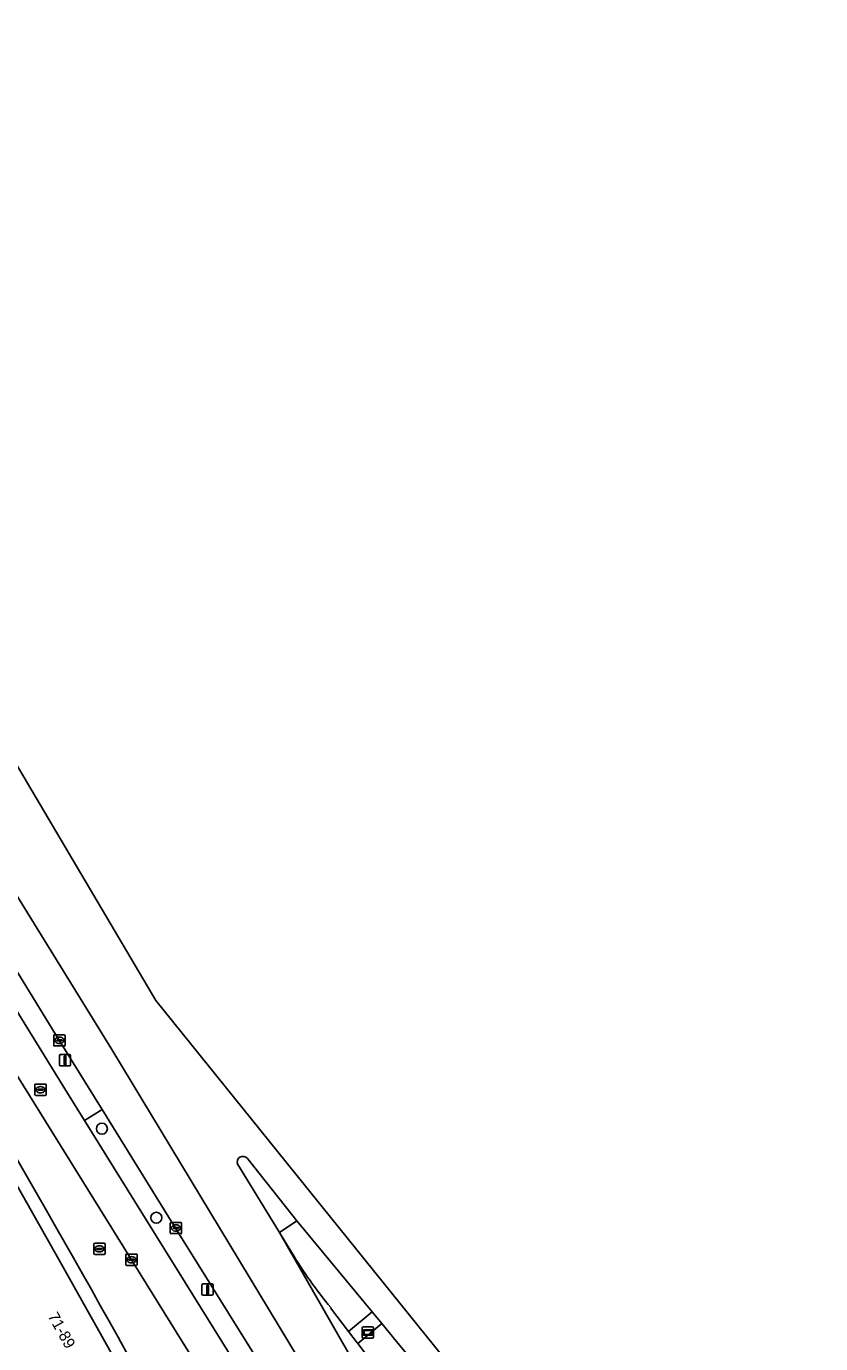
# Model space of a CAD drawing. Extents: x 160304 to 160955, y 383684 to 384161.
# Drawn here: x 160809.8 to 160880.4, y 383999.8 to 384116.8 of the extents above; entities that cross this region are included whole.
import ezdxf

# ---------------------------------------------------------------- set-up
doc = ezdxf.new("R2010")
doc.units = 0
for name, color, linetype in [('IMGEO_Berm_groen', 7, 'Continuous'), ('IMGEO_Boom', 7, 'Continuous'), ('IMGEO_Brandkraan', 7, 'Continuous'), ('IMGEO_Erf', 7, 'Continuous'), ('IMGEO_Fietspad_open', 7, 'Continuous'), ('IMGEO_Groenvoorziening', 7, 'Continuous'), ('IMGEO_Haag', 7, 'Continuous'), ('IMGEO_Kolk', 7, 'Continuous'), ('IMGEO_Lichtmast', 7, 'Continuous'), ('IMGEO_Pand', 7, 'Continuous'), ('IMGEO_Pand_nummerreeks', 7, 'Continuous'), ('IMGEO_Reclamebord', 7, 'Continuous'), ('IMGEO_Rijbaan_lokaal_gesloten', 7, 'Continuous'), ('IMGEO_Rioolput', 7, 'Continuous'), ('IMGEO_Verkeerseiland_open', 7, 'Continuous'), ('IMGEO_Voetpad_open', 7, 'Continuous')]:
    doc.layers.add(name, color=color, linetype=linetype)

msp = doc.modelspace()

# ---------------------------------------------------------------- linework, layer by layer
at = {"layer": 'IMGEO_Berm_groen'}
for points in [[(160833.83, 384010.73), (160832.29, 384009.67), (160833.36, 384007.93)], [(160836.84, 384003), (160838.44, 384000.9), (160840.53, 384002.62), (160833.83, 384010.73)], [(160849.27, 383992.07), (160842.7, 384000), (160841.39, 384001.59), (160839.25, 383999.83), (160844.74, 383992.6)]]:
    msp.add_lwpolyline(points, dxfattribs=at)
msp.add_arc((160870.08, 384030.21), 42.95, 211.2439, 219.3017, dxfattribs=at)
at = {"layer": 'IMGEO_Boom'}
for centre in [(160816.52, 384018.9), (160821.36, 384010.99)]:
    msp.add_circle(centre, 0.489, dxfattribs=at)
at = {"layer": 'IMGEO_Brandkraan'}
for p, q in [((160815.8, 384007.8), (160815.8, 384008.65)), ((160815.88, 384008.73), (160816.73, 384008.73)), ((160816.73, 384007.73), (160815.88, 384007.73)), ((160816.06, 384008.22), (160816.06, 384008.23)), ((160816.5, 384008.18), (160816.1, 384008.18)), ((160816.11, 384008.27), (160816.5, 384008.27)), ((160816.29, 384008.51), (160816.32, 384008.51)), ((160816.31, 384007.95), (160816.29, 384007.95)), ((160816.55, 384008.23), (160816.55, 384008.22)), ((160816.8, 384008.65), (160816.8, 384007.8))]:
    msp.add_line(p, q, dxfattribs=at)
for points in [[(160815.8, 384007.8), (160815.8, 384008.65)], [(160815.88, 384008.73), (160816.73, 384008.73)], [(160816.73, 384007.73), (160815.88, 384007.73)], [(160816.8, 384008.65), (160816.8, 384007.8)]]:
    msp.add_lwpolyline(points, dxfattribs=at)
for centre, radius, start, end in [((160815.88, 384008.65), 0.0765, 91.552, 178.448), ((160815.88, 384008.65), 0.0765, 91.552, 178.448), ((160815.88, 384007.8), 0.0765, 181.552, 268.448), ((160815.88, 384007.8), 0.0765, 181.552, 268.448), ((160816.1, 384008.23), 0.0403, 85.8775, 175.7526), ((160816.1, 384008.22), 0.0366, 178.938, 274.7102), ((160816.51, 384008.23), 0.0386, 1.7309, 96.639), ((160816.5, 384008.23), 0.043, 264.8664, 352.4533), ((160816.73, 384008.65), 0.0765, 1.552, 88.448), ((160816.73, 384008.65), 0.0765, 1.552, 88.448), ((160816.73, 384007.8), 0.0765, 271.552, 358.448), ((160816.73, 384007.8), 0.0765, 271.552, 358.448)]:
    msp.add_arc(centre, radius, start, end, dxfattribs=at)
for centre, major_axis, ratio, start_param, end_param in [((160816.29, 384008.23), (-0.387, 0.002), 0.722429, 4.712389, 7.853982), ((160816.31, 384008.23), (-0.39, 0.002), 0.717154, 1.570796, 4.712389)]:
    msp.add_ellipse(centre, major_axis=major_axis, ratio=ratio, start_param=start_param, end_param=end_param, dxfattribs=at)
at = {"layer": 'IMGEO_Erf'}
for points in [[(160791.97, 384044.99), (160776.22, 384070.63), (160775.12, 384069.94), (160778.3, 384064.81), (160780.1, 384061.92), (160782.4, 384058.21), (160784.27, 384055.19), (160785.8, 384052.75), (160789.24, 384047.21), (160791.03, 384044.32), (160791.72, 384043.19), (160792.47, 384041.95), (160794.94, 384037.76), (160796.77, 384034.67), (160798.95, 384030.98), (160800.77, 384027.89), (160802.98, 384024.16), (160804.56, 384021.49), (160807.9, 384015.81), (160808.06, 384015.52), (160812.69, 384007.29), (160817.2, 383999.25)], [(160818.18, 384000), (160817.96, 384000.39)]]:
    msp.add_lwpolyline(points, dxfattribs=at)
for centre, radius, start, end in [((159531, 383280.31), 1474.71, 29.22804, 31.2337), ((159525.37, 383277.18), 1481.15, 27.46114, 29.2099)]:
    msp.add_arc(centre, radius, start, end, dxfattribs=at)
at = {"layer": 'IMGEO_Fietspad_open'}
for points in [[(160751.87, 384115.34), (160755.71, 384109.34), (160755.73, 384109.32), (160788.52, 384056.58), (160823.66, 384000), (160830.02, 383989.77), (160839.55, 383974.39)], [(160842.33, 383975.59), (160832.84, 383990.89), (160827.18, 384000), (160814.98, 384019.63), (160813.46, 384022.07), (160805.26, 384035.31), (160768.53, 384094.49), (160764.83, 384100.43), (160758.94, 384109.93), (160757.08, 384112.87)]]:
    msp.add_lwpolyline(points, dxfattribs=at)
at = {"layer": 'IMGEO_Groenvoorziening'}
for points in [[(160829.33, 384000), (160823.07, 384010.07), (160816.55, 384020.6), (160814.98, 384019.63), (160827.18, 384000), (160832.84, 383990.89), (160842.33, 383975.59)], [(160852.55, 383956.77), (160858.31, 383944.92), (160861.04, 383946.31), (160855.12, 383957.3), (160849.27, 383967.57), (160844.68, 383975.3), (160829.33, 384000)]]:
    msp.add_lwpolyline(points, dxfattribs=at)
at = {"layer": 'IMGEO_Haag'}
for points in [[(160829.33, 384000), (160823.07, 384010.07), (160816.55, 384020.6), (160814.98, 384019.63), (160827.18, 384000), (160832.84, 383990.89), (160842.33, 383975.59)], [(160852.55, 383956.77), (160858.31, 383944.92), (160861.04, 383946.31), (160855.12, 383957.3), (160849.27, 383967.57), (160844.68, 383975.3), (160829.33, 384000)]]:
    msp.add_lwpolyline(points, dxfattribs=at)
at = {"layer": 'IMGEO_Kolk'}
for p, q in [((160812.25, 384026.32), (160812.25, 384027.17)), ((160812.32, 384027.25), (160813.17, 384027.25)), ((160812.51, 384026.74), (160812.51, 384026.75)), ((160812.55, 384026.79), (160812.95, 384026.79)), ((160812.94, 384026.7), (160812.55, 384026.7)), ((160812.76, 384026.47), (160812.73, 384026.47)), ((160812.74, 384027.03), (160812.76, 384027.03)), ((160812.99, 384026.75), (160812.99, 384026.74)), ((160813.25, 384027.17), (160813.25, 384026.32)), ((160813.17, 384026.25), (160812.32, 384026.25)), ((160822.6, 384009.65), (160822.6, 384010.5)), ((160822.68, 384010.58), (160823.53, 384010.58)), ((160822.86, 384010.07), (160822.86, 384010.08)), ((160822.9, 384010.12), (160823.3, 384010.12)), ((160823.3, 384010.03), (160822.9, 384010.03)), ((160823.09, 384010.36), (160823.11, 384010.36)), ((160823.34, 384010.08), (160823.34, 384010.07)), ((160823.6, 384010.5), (160823.6, 384009.65)), ((160823.53, 384009.58), (160822.68, 384009.58)), ((160823.11, 384009.8), (160823.09, 384009.8)), ((160818.65, 384006.84), (160818.65, 384007.69)), ((160818.73, 384007.76), (160819.58, 384007.76)), ((160819.65, 384007.69), (160819.65, 384006.84)), ((160819.58, 384006.76), (160818.73, 384006.76)), ((160818.91, 384007.26), (160818.91, 384007.27)), ((160818.95, 384007.31), (160819.35, 384007.31)), ((160819.35, 384007.22), (160818.95, 384007.22)), ((160819.14, 384007.54), (160819.17, 384007.54)), ((160819.16, 384006.98), (160819.14, 384006.98)), ((160819.4, 384007.27), (160819.4, 384007.26))]:
    msp.add_line(p, q, dxfattribs=at)
for points in [[(160812.25, 384026.32), (160812.25, 384027.17)], [(160812.32, 384027.25), (160813.17, 384027.25)], [(160813.25, 384027.17), (160813.25, 384026.32)], [(160813.17, 384026.25), (160812.32, 384026.25)], [(160822.6, 384009.65), (160822.6, 384010.5)], [(160822.68, 384010.58), (160823.53, 384010.58)], [(160823.6, 384010.5), (160823.6, 384009.65)], [(160823.53, 384009.58), (160822.68, 384009.58)], [(160818.65, 384006.84), (160818.65, 384007.69)], [(160818.73, 384007.76), (160819.58, 384007.76)], [(160819.65, 384007.69), (160819.65, 384006.84)], [(160819.58, 384006.76), (160818.73, 384006.76)]]:
    msp.add_lwpolyline(points, dxfattribs=at)
for centre, radius, start, end in [((160812.32, 384027.17), 0.0765, 91.552, 178.448), ((160812.32, 384027.17), 0.0765, 91.552, 178.448), ((160812.32, 384026.32), 0.0765, 181.552, 268.448), ((160812.32, 384026.32), 0.0765, 181.552, 268.448), ((160812.55, 384026.75), 0.0403, 85.8775, 175.7526), ((160812.54, 384026.74), 0.0366, 178.938, 274.7102), ((160812.95, 384026.75), 0.043, 264.8664, 352.4533), ((160812.95, 384026.75), 0.0386, 1.7309, 96.639), ((160813.17, 384027.17), 0.0765, 1.552, 88.448), ((160813.17, 384027.17), 0.0765, 1.552, 88.448), ((160813.17, 384026.32), 0.0765, 271.552, 358.448), ((160813.17, 384026.32), 0.0765, 271.552, 358.448), ((160822.68, 384010.5), 0.0765, 91.552, 178.448), ((160822.68, 384010.5), 0.0765, 91.552, 178.448), ((160822.9, 384010.08), 0.0403, 85.8775, 175.7526), ((160822.9, 384010.07), 0.0366, 178.938, 274.7102), ((160823.31, 384010.08), 0.0386, 1.7309, 96.639), ((160823.3, 384010.08), 0.043, 264.8664, 352.4533), ((160823.53, 384010.5), 0.0765, 1.552, 88.448), ((160823.53, 384010.5), 0.0765, 1.552, 88.448), ((160822.68, 384009.65), 0.0765, 181.552, 268.448), ((160822.68, 384009.65), 0.0765, 181.552, 268.448), ((160823.53, 384009.65), 0.0765, 271.552, 358.448), ((160823.53, 384009.65), 0.0765, 271.552, 358.448), ((160818.73, 384007.69), 0.0765, 91.552, 178.448), ((160818.73, 384007.69), 0.0765, 91.552, 178.448), ((160819.58, 384007.69), 0.0765, 1.552, 88.448), ((160819.58, 384007.69), 0.0765, 1.552, 88.448), ((160818.73, 384006.84), 0.0765, 181.552, 268.448), ((160818.73, 384006.84), 0.0765, 181.552, 268.448), ((160818.95, 384007.27), 0.0403, 85.8775, 175.7526), ((160818.95, 384007.26), 0.0366, 178.938, 274.7102), ((160819.36, 384007.27), 0.0386, 1.7309, 96.639), ((160819.35, 384007.26), 0.043, 264.8664, 352.4533), ((160819.58, 384006.84), 0.0765, 271.552, 358.448), ((160819.58, 384006.84), 0.0765, 271.552, 358.448)]:
    msp.add_arc(centre, radius, start, end, dxfattribs=at)
for centre, major_axis, ratio, start_param, end_param in [((160812.73, 384026.75), (-0.387, 0.002), 0.722429, 4.712389, 7.853982), ((160812.76, 384026.75), (-0.39, 0.002), 0.717154, 1.570796, 4.712389), ((160823.09, 384010.08), (-0.387, 0.002), 0.722429, 4.712389, 7.853982), ((160823.11, 384010.08), (-0.39, 0.002), 0.717154, 1.570796, 4.712389), ((160819.14, 384007.26), (-0.387, 0.002), 0.722429, 4.712389, 7.853982), ((160819.16, 384007.26), (-0.39, 0.002), 0.717154, 1.570796, 4.712389)]:
    msp.add_ellipse(centre, major_axis=major_axis, ratio=ratio, start_param=start_param, end_param=end_param, dxfattribs=at)
at = {"layer": 'IMGEO_Lichtmast'}
for p, q in [((160812.75, 384024.58), (160812.75, 384025.38)), ((160812.75, 384025.38), (160812.75, 384024.58)), ((160812.85, 384025.48), (160813.64, 384025.48)), ((160813.64, 384025.48), (160812.85, 384025.48)), ((160813.74, 384025.38), (160813.74, 384024.58)), ((160813.74, 384024.58), (160813.74, 384025.38)), ((160813.64, 384024.48), (160812.85, 384024.48)), ((160812.85, 384024.48), (160813.64, 384024.48)), ((160825.41, 384004.21), (160825.41, 384005.01)), ((160825.41, 384005.01), (160825.41, 384004.21)), ((160825.51, 384005.11), (160826.3, 384005.11)), ((160826.3, 384005.11), (160825.51, 384005.11)), ((160826.3, 384004.11), (160825.51, 384004.11)), ((160825.51, 384004.11), (160826.3, 384004.11)), ((160826.4, 384005.01), (160826.4, 384004.21)), ((160826.4, 384004.21), (160826.4, 384005.01))]:
    msp.add_line(p, q, dxfattribs=at)
for points in [[(160813.17, 384025.35), (160813.32, 384025.35), (160813.32, 384024.6), (160813.17, 384024.6), (160813.17, 384025.35)], [(160825.83, 384004.98), (160825.98, 384004.98), (160825.98, 384004.23), (160825.83, 384004.23), (160825.83, 384004.98)]]:
    msp.add_lwpolyline(points, dxfattribs=at)
for centre, start, end in [((160812.85, 384025.38), 90, 180), ((160812.85, 384025.38), 90, 180), ((160813.64, 384025.38), 0, 90), ((160813.64, 384025.38), 360, 90), ((160812.85, 384024.58), 180, 270), ((160812.85, 384024.58), 180, 270), ((160813.64, 384024.58), 270, 0), ((160813.64, 384024.58), 270, 0), ((160825.51, 384005.01), 90, 180), ((160825.51, 384005.01), 90, 180), ((160825.51, 384004.21), 180, 270), ((160825.51, 384004.21), 180, 270), ((160826.3, 384005.01), 0, 90), ((160826.3, 384005.01), 360, 90), ((160826.3, 384004.21), 270, 0), ((160826.3, 384004.21), 270, 0)]:
    msp.add_arc(centre, 0.1, start, end, dxfattribs=at)
at = {"layer": 'IMGEO_Pand'}
msp.add_lwpolyline([(160812.47, 383981.81), (160823.59, 383987.83), (160823.52, 383987.97), (160821.19, 383992.12), (160818.71, 383996.55), (160817.2, 383999.25), (160812.69, 384007.29), (160808.06, 384015.52)], dxfattribs=at)
at = {"layer": 'IMGEO_Reclamebord'}
for p, q in [((160839.65, 384000.4), (160839.65, 384001.2)), ((160839.65, 384001.2), (160839.65, 384000.4)), ((160839.75, 384001.3), (160840.54, 384001.3)), ((160840.54, 384001.3), (160839.75, 384001.3)), ((160840.64, 384001.2), (160840.64, 384000.4)), ((160840.64, 384000.4), (160840.64, 384001.2)), ((160840.54, 384000.3), (160839.75, 384000.3)), ((160839.75, 384000.3), (160840.54, 384000.3))]:
    msp.add_line(p, q, dxfattribs=at)
for points in [[(160839.75, 384001.03), (160840.54, 384001.03), (160840.54, 384000.57), (160839.75, 384000.57), (160839.75, 384001.03)], [(160839.82, 384000.97), (160839.82, 384000.63), (160840.47, 384000.63), (160840.47, 384000.97), (160839.82, 384000.97)]]:
    msp.add_lwpolyline(points, dxfattribs=at)
for centre, start, end in [((160839.75, 384001.2), 90, 180), ((160839.75, 384001.2), 90, 180), ((160840.54, 384001.2), 0, 90), ((160840.54, 384001.2), 360, 90), ((160839.75, 384000.4), 180, 270), ((160839.75, 384000.4), 180, 270), ((160840.54, 384000.4), 270, 0), ((160840.54, 384000.4), 270, 0)]:
    msp.add_arc(centre, 0.1, start, end, dxfattribs=at)
at = {"layer": 'IMGEO_Rijbaan_lokaal_gesloten'}
for points in [[(160829.46, 384016.25), (160833.83, 384010.73), (160840.53, 384002.62), (160841.39, 384001.59), (160842.7, 384000), (160849.27, 383992.07), (160868.12, 383969.35), (160879.19, 383956), (160880.37, 383956.62), (160878.69, 383959.09), (160821.3, 384030.28), (160770.19, 384116.83)], [(160793.1, 384064.31), (160794.18, 384063.52), (160817.4, 384025.93), (160833.99, 383998.49), (160846.61, 383978.56), (160863.91, 383947.86), (160866.8, 383949.41), (160832.29, 384009.67), (160828.6, 384015.71)], [(160833.36, 384007.93), (160832.29, 384009.67), (160866.8, 383949.41), (160869.61, 383950.92), (160866.93, 383955.76), (160860.17, 383967.91)], [(160844.74, 383992.6), (160839.25, 383999.83), (160839.12, 384000), (160838.44, 384000.9), (160836.84, 384003)]]:
    msp.add_lwpolyline(points, dxfattribs=at)
msp.add_lwpolyline([(160817.4, 384025.93), (160794.18, 384063.52), (160793.1, 384064.31), (160799.23, 384052.13), (160804.54, 384041.05), (160806.84, 384036.34), (160812.77, 384026.71), (160816.55, 384020.6), (160823.07, 384010.07), (160829.33, 384000), (160844.68, 383975.3), (160849.27, 383967.57), (160855.12, 383957.3), (160861.04, 383946.31), (160863.91, 383947.86), (160846.61, 383978.56), (160833.99, 383998.49)], close=True, dxfattribs=at)
for centre, radius, start, end in [((160829.05, 384015.94), 0.513, 37.0634, 207.2087), ((160870.08, 384030.21), 42.95, 211.2439, 219.3017)]:
    msp.add_arc(centre, radius, start, end, dxfattribs=at)
at = {"layer": 'IMGEO_Rioolput'}
for p, q in [((160810.64, 384022.86), (160811.49, 384022.86)), ((160810.56, 384021.93), (160810.56, 384022.79)), ((160811.49, 384021.86), (160810.64, 384021.86)), ((160810.82, 384022.35), (160810.82, 384022.37)), ((160810.86, 384022.4), (160811.26, 384022.4)), ((160811.26, 384022.32), (160810.86, 384022.32)), ((160811.05, 384022.64), (160811.07, 384022.64)), ((160811.07, 384022.08), (160811.05, 384022.08)), ((160811.3, 384022.37), (160811.3, 384022.35)), ((160811.56, 384022.79), (160811.56, 384021.93))]:
    msp.add_line(p, q, dxfattribs=at)
for points in [[(160810.64, 384022.86), (160811.49, 384022.86)], [(160810.56, 384021.93), (160810.56, 384022.79)], [(160811.49, 384021.86), (160810.64, 384021.86)], [(160811.56, 384022.79), (160811.56, 384021.93)]]:
    msp.add_lwpolyline(points, dxfattribs=at)
for centre, radius, start, end in [((160810.64, 384022.79), 0.0765, 91.552, 178.448), ((160810.64, 384022.79), 0.0765, 91.552, 178.448), ((160811.49, 384022.79), 0.0765, 1.552, 88.448), ((160811.49, 384022.79), 0.0765, 1.552, 88.448), ((160810.64, 384021.94), 0.0765, 181.552, 268.448), ((160810.64, 384021.94), 0.0765, 181.552, 268.448), ((160810.86, 384022.36), 0.0403, 85.8775, 175.7526), ((160810.86, 384022.35), 0.0366, 178.938, 274.7102), ((160811.27, 384022.37), 0.0386, 1.7309, 96.639), ((160811.26, 384022.36), 0.043, 264.8664, 352.4533), ((160811.49, 384021.94), 0.0765, 271.552, 358.448), ((160811.49, 384021.94), 0.0765, 271.552, 358.448)]:
    msp.add_arc(centre, radius, start, end, dxfattribs=at)
for centre, major_axis, ratio, start_param, end_param in [((160811.05, 384022.36), (-0.387, 0.002), 0.722429, 4.712389, 7.853982), ((160811.07, 384022.36), (-0.39, 0.002), 0.717154, 1.570796, 4.712389)]:
    msp.add_ellipse(centre, major_axis=major_axis, ratio=ratio, start_param=start_param, end_param=end_param, dxfattribs=at)
at = {"layer": 'IMGEO_Verkeerseiland_open'}
for points in [[(160833.83, 384010.73), (160829.46, 384016.25)], [(160828.6, 384015.71), (160832.29, 384009.67)], [(160832.29, 384009.67), (160833.83, 384010.73)]]:
    msp.add_lwpolyline(points, dxfattribs=at)
msp.add_arc((160829.05, 384015.94), 0.513, 37.0634, 207.2087, dxfattribs=at)
at = {"layer": 'IMGEO_Voetpad_open'}
for points in [[(160830.02, 383989.77), (160823.66, 384000), (160788.52, 384056.58), (160755.73, 384109.32), (160755.71, 384109.34)], [(160817.96, 384000.39), (160818.18, 384000)]]:
    msp.add_lwpolyline(points, dxfattribs=at)
for points in [[(160806.84, 384036.34), (160805.26, 384035.31), (160813.46, 384022.07), (160814.98, 384019.63), (160816.55, 384020.6), (160812.77, 384026.71)], [(160841.39, 384001.59), (160840.53, 384002.62), (160838.44, 384000.9), (160839.12, 384000), (160839.25, 383999.83)]]:
    msp.add_lwpolyline(points, close=True, dxfattribs=at)
for centre, radius, start, end in [((159531, 383280.31), 1474.71, 29.22804, 31.2337), ((159525.37, 383277.18), 1481.15, 27.46114, 29.2099)]:
    msp.add_arc(centre, radius, start, end, dxfattribs=at)

# ---------------------------------------------------------------- texts
at = {"layer": 'IMGEO_Pand_nummerreeks'}
msp.add_text('71-89', height=1, rotation=299.2264, dxfattribs=at).set_placement((160811.68, 384002.25))

doc.saveas('drawing.dxf')
